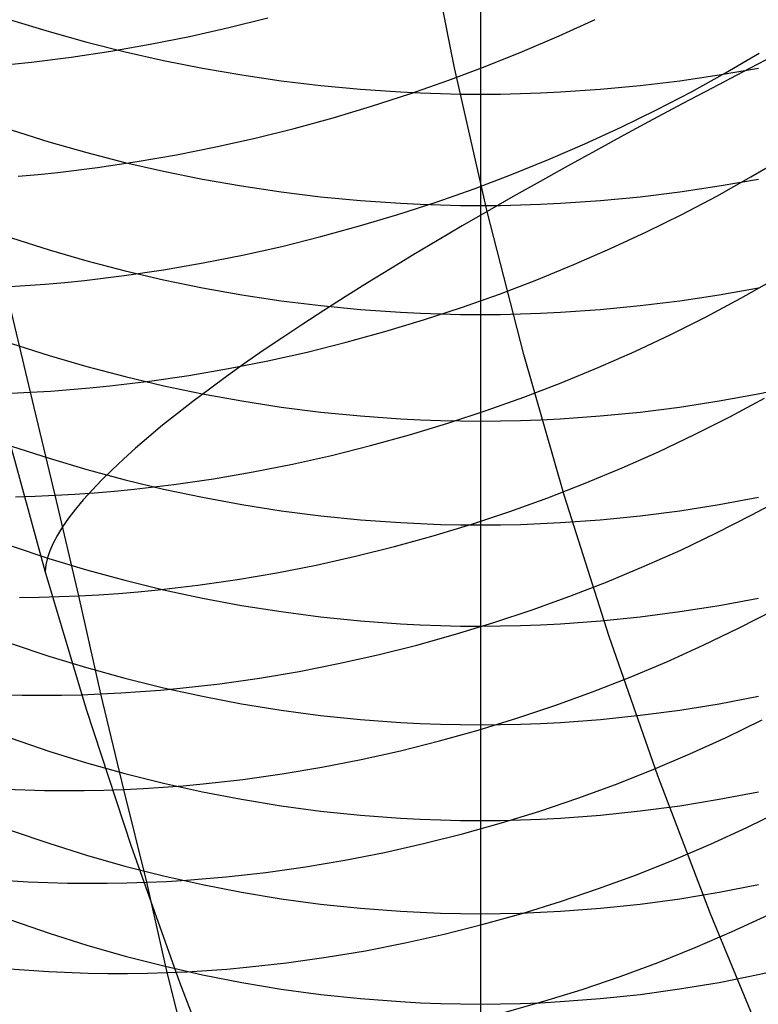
# Model space of a CAD drawing. Extents: x -383 to 1849, y -1185 to -529.
# Tile 473 of 656: x 448 to 457, y -1104 to -1092. Entities that reach past the tile are written whole.
import ezdxf

# ---------------------------------------------------------------- set-up
doc = ezdxf.new("R2010")
doc.units = 0
doc.layers.add('PREDEFINITO', color=7, linetype='CONTINUOUS')

msp = doc.modelspace()

# ---------------------------------------------------------------- linework, layer by layer
at = {"layer": 'PREDEFINITO'}
for p, q in [((453.676, -1092.918, 432.886), (453.327, -1091.157, 432.911)), ((453.993, -1091.851, 646.218), (453.993, -1093.239, 644.718)), ((450.931, -1092.429, 505.192), (451.406, -1092.311, 505.203)), ((454.95, -1092.529, 507.083), (455.39, -1092.329, 507.179)), ((448.288, -1092.336, 643.951), (448.743, -1092.476, 644.069)), ((450.454, -1092.536, 505.192), (450.931, -1092.429, 505.192)), ((448.743, -1092.476, 644.069), (449.203, -1092.605, 644.179)), ((449.974, -1092.632, 505.204), (450.454, -1092.536, 505.192)), ((454.504, -1092.72, 506.997), (454.95, -1092.529, 507.083)), ((449.203, -1092.605, 644.179), (449.669, -1092.722, 644.279)), ((449.494, -1092.716, 505.227), (449.974, -1092.632, 505.204)), ((448.531, -1092.848, 505.309), (449.013, -1092.788, 505.262)), ((449.013, -1092.788, 505.262), (449.494, -1092.716, 505.227)), ((449.669, -1092.722, 644.279), (450.138, -1092.828, 644.369)), ((454.053, -1092.902, 506.922), (454.504, -1092.72, 506.997)), ((456.978, -1092.979, 509.033), (457.386, -1092.741, 509.165)), ((457.558, -1092.776, 435.65), (457.183, -1092.971, 435.403)), ((448.291, -1092.874, 505.337), (448.531, -1092.848, 505.309)), ((450.138, -1092.828, 644.369), (450.612, -1092.923, 644.449)), ((450.612, -1092.923, 644.449), (451.089, -1093.005, 644.519)), ((453.596, -1093.073, 506.857), (454.053, -1092.902, 506.922)), ((454.074, -1094.668, 432.864), (453.676, -1092.918, 432.886)), ((456.899, -1093.005, 644.519), (457.376, -1092.923, 644.449)), ((451.089, -1093.005, 644.519), (451.568, -1093.076, 644.579)), ((456.419, -1093.076, 644.579), (456.899, -1093.005, 644.519)), ((456.561, -1093.209, 508.909), (456.978, -1092.979, 509.033)), ((457.183, -1092.971, 435.403), (456.813, -1093.165, 435.15)), ((451.568, -1093.076, 644.579), (452.05, -1093.134, 644.629)), ((452.05, -1093.134, 644.629), (452.534, -1093.179, 644.667)), ((453.135, -1093.234, 506.803), (453.596, -1093.073, 506.857)), ((455.452, -1093.179, 644.667), (455.936, -1093.134, 644.629)), ((455.936, -1093.134, 644.629), (456.419, -1093.076, 644.579)), ((456.813, -1093.165, 435.15), (456.449, -1093.358, 434.888)), ((452.534, -1093.179, 644.667), (453.02, -1093.212, 644.695)), ((452.669, -1093.385, 506.759), (453.135, -1093.234, 506.803)), ((453.02, -1093.212, 644.695), (453.263, -1093.224, 644.705)), ((453.263, -1093.224, 644.705), (453.506, -1093.232, 644.712)), ((453.506, -1093.232, 644.712), (453.75, -1093.237, 644.716)), ((453.75, -1093.237, 644.716), (453.993, -1093.239, 644.718)), ((453.993, -1093.239, 644.718), (454.237, -1093.237, 644.716)), ((453.993, -1093.239, 644.718), (453.993, -1094.595, 643.19)), ((454.237, -1093.237, 644.716), (454.48, -1093.232, 644.712)), ((454.48, -1093.232, 644.712), (454.723, -1093.224, 644.705)), ((454.723, -1093.224, 644.705), (454.967, -1093.212, 644.695)), ((454.967, -1093.212, 644.695), (455.452, -1093.179, 644.667)), ((456.136, -1093.43, 508.796), (456.561, -1093.209, 508.909)), ((452.2, -1093.526, 506.726), (452.669, -1093.385, 506.759)), ((456.449, -1093.358, 434.888), (456.091, -1093.549, 434.619)), ((451.727, -1093.655, 506.704), (452.2, -1093.526, 506.726)), ((455.705, -1093.641, 508.692), (456.136, -1093.43, 508.796)), ((455.266, -1093.843, 508.598), (455.705, -1093.641, 508.692)), ((456.091, -1093.549, 434.619), (455.739, -1093.74, 434.344)), ((448.284, -1093.675, 642.439), (448.74, -1093.818, 642.556)), ((451.252, -1093.773, 506.693), (451.727, -1093.655, 506.704)), ((455.739, -1093.74, 434.344), (455.393, -1093.929, 434.061)), ((448.74, -1093.818, 642.556), (449.201, -1093.949, 642.663)), ((450.295, -1093.976, 506.704), (450.774, -1093.88, 506.693)), ((450.774, -1093.88, 506.693), (451.252, -1093.773, 506.693)), ((454.822, -1094.035, 508.515), (455.266, -1093.843, 508.598)), ((449.201, -1093.949, 642.663), (449.666, -1094.069, 642.761)), ((449.814, -1094.06, 506.727), (450.295, -1093.976, 506.704)), ((455.393, -1093.929, 434.061), (455.053, -1094.116, 433.771)), ((457.286, -1094.247, 510.573), (457.694, -1094.006, 510.704)), ((448.85, -1094.191, 506.807), (449.332, -1094.131, 506.761)), ((449.332, -1094.131, 506.761), (449.814, -1094.06, 506.727)), ((449.666, -1094.069, 642.761), (450.136, -1094.177, 642.849)), ((454.371, -1094.218, 508.441), (454.822, -1094.035, 508.515)), ((455.053, -1094.116, 433.771), (454.72, -1094.302, 433.475)), ((448.369, -1094.238, 506.864), (448.61, -1094.216, 506.834)), ((448.61, -1094.216, 506.834), (448.85, -1094.191, 506.807)), ((450.136, -1094.177, 642.849), (450.61, -1094.273, 642.928)), ((453.916, -1094.39, 508.377), (454.371, -1094.218, 508.441)), ((456.869, -1094.479, 510.453), (457.286, -1094.247, 510.573)), ((450.61, -1094.273, 642.928), (451.087, -1094.357, 642.996)), ((451.087, -1094.357, 642.996), (451.567, -1094.429, 643.055)), ((454.72, -1094.302, 433.475), (454.394, -1094.486, 433.173)), ((456.42, -1094.429, 643.054), (456.9, -1094.357, 642.996)), ((456.9, -1094.357, 642.996), (457.377, -1094.273, 642.927)), ((451.567, -1094.429, 643.055), (452.049, -1094.488, 643.103)), ((452.049, -1094.488, 643.103), (452.533, -1094.535, 643.141)), ((453.455, -1094.552, 508.324), (453.916, -1094.39, 508.377)), ((454.394, -1094.486, 433.173), (454.074, -1094.668, 432.864)), ((455.453, -1094.534, 643.141), (455.937, -1094.488, 643.103)), ((455.937, -1094.488, 643.103), (456.42, -1094.429, 643.054)), ((456.445, -1094.703, 510.341), (456.869, -1094.479, 510.453)), ((452.533, -1094.535, 643.141), (453.019, -1094.568, 643.168)), ((452.99, -1094.703, 508.281), (453.455, -1094.552, 508.324)), ((453.019, -1094.568, 643.168), (453.262, -1094.58, 643.178)), ((453.262, -1094.58, 643.178), (453.506, -1094.588, 643.185)), ((453.506, -1094.588, 643.185), (453.749, -1094.593, 643.189)), ((453.749, -1094.593, 643.189), (453.993, -1094.595, 643.19)), ((453.993, -1094.595, 643.19), (454.237, -1094.593, 643.189)), ((453.993, -1094.595, 643.19), (453.993, -1095.922, 641.637)), ((454.237, -1094.593, 643.189), (454.48, -1094.588, 643.184)), ((454.48, -1094.588, 643.184), (454.724, -1094.58, 643.178)), ((454.724, -1094.58, 643.178), (454.967, -1094.568, 643.168)), ((454.967, -1094.568, 643.168), (455.453, -1094.534, 643.141)), ((452.522, -1094.844, 508.249), (452.99, -1094.703, 508.281)), ((454.074, -1094.668, 432.864), (453.77, -1094.844, 432.557)), ((454.521, -1096.407, 432.844), (454.074, -1094.668, 432.864)), ((456.014, -1094.916, 510.239), (456.445, -1094.703, 510.341)), ((452.05, -1094.973, 508.228), (452.522, -1094.844, 508.249)), ((453.77, -1094.844, 432.557), (453.472, -1095.019, 432.24)), ((455.576, -1095.12, 510.147), (456.014, -1094.916, 510.239)), ((448.288, -1094.99, 640.906), (448.743, -1095.135, 641.019)), ((451.575, -1095.092, 508.217), (452.05, -1094.973, 508.228)), ((453.472, -1095.019, 432.24), (453.181, -1095.192, 431.914)), ((448.743, -1095.135, 641.019), (449.203, -1095.268, 641.123)), ((450.619, -1095.294, 508.228), (451.098, -1095.199, 508.217)), ((451.098, -1095.199, 508.217), (451.575, -1095.092, 508.217)), ((453.181, -1095.192, 431.914), (452.897, -1095.365, 431.579)), ((455.131, -1095.315, 510.065), (455.576, -1095.12, 510.147)), ((449.203, -1095.268, 641.123), (449.669, -1095.389, 641.219)), ((450.138, -1095.377, 508.25), (450.619, -1095.294, 508.228)), ((454.681, -1095.499, 509.992), (455.131, -1095.315, 510.065)), ((449.175, -1095.506, 508.328), (449.657, -1095.448, 508.283)), ((449.657, -1095.448, 508.283), (450.138, -1095.377, 508.25)), ((449.669, -1095.389, 641.219), (450.138, -1095.499, 641.305)), ((452.897, -1095.365, 431.579), (452.619, -1095.536, 431.235)), ((448.212, -1095.585, 508.451), (448.453, -1095.57, 508.416)), ((448.453, -1095.57, 508.416), (448.694, -1095.552, 508.384)), ((448.694, -1095.552, 508.384), (448.934, -1095.531, 508.354)), ((448.934, -1095.531, 508.354), (449.175, -1095.506, 508.328)), ((450.138, -1095.499, 641.305), (450.612, -1095.596, 641.381)), ((452.619, -1095.536, 431.235), (452.349, -1095.705, 430.882)), ((454.225, -1095.673, 509.93), (454.681, -1095.499, 509.992)), ((457.165, -1095.724, 512.021), (457.581, -1095.489, 512.139)), ((448.518, -1096.869, 510), (448.212, -1095.585, 508.451)), ((450.612, -1095.596, 641.381), (451.089, -1095.681, 641.448)), ((451.089, -1095.681, 641.448), (451.568, -1095.754, 641.505)), ((453.765, -1095.836, 509.878), (454.225, -1095.673, 509.93)), ((456.419, -1095.754, 641.505), (456.899, -1095.681, 641.448)), ((456.899, -1095.681, 641.448), (457.376, -1095.596, 641.381)), ((451.568, -1095.754, 641.505), (452.05, -1095.814, 641.552)), ((452.349, -1095.705, 430.882), (452.087, -1095.872, 430.52)), ((455.936, -1095.814, 641.552), (456.419, -1095.754, 641.505)), ((456.741, -1095.949, 511.912), (457.165, -1095.724, 512.021)), ((452.087, -1095.872, 430.52), (451.833, -1096.038, 430.15)), ((452.05, -1095.814, 641.552), (452.534, -1095.861, 641.589)), ((452.534, -1095.861, 641.589), (453.02, -1095.895, 641.615)), ((453.02, -1095.895, 641.615), (453.263, -1095.907, 641.625)), ((453.263, -1095.907, 641.625), (453.506, -1095.915, 641.631)), ((453.3, -1095.988, 509.836), (453.765, -1095.836, 509.878)), ((453.506, -1095.915, 641.631), (453.75, -1095.921, 641.635)), ((453.75, -1095.921, 641.635), (453.993, -1095.922, 641.637)), ((453.993, -1095.922, 641.637), (454.237, -1095.921, 641.635)), ((453.993, -1095.922, 641.637), (453.993, -1097.219, 640.056)), ((454.237, -1095.921, 641.635), (454.48, -1095.915, 641.631)), ((454.48, -1095.915, 641.631), (454.723, -1095.907, 641.625)), ((454.723, -1095.907, 641.625), (454.967, -1095.895, 641.615)), ((454.967, -1095.895, 641.615), (455.452, -1095.861, 641.589)), ((455.452, -1095.861, 641.589), (455.936, -1095.814, 641.552)), ((451.833, -1096.038, 430.15), (451.588, -1096.201, 429.772)), ((452.831, -1096.13, 509.804), (453.3, -1095.988, 509.836)), ((456.31, -1096.165, 511.812), (456.741, -1095.949, 511.912)), ((452.359, -1096.26, 509.782), (452.831, -1096.13, 509.804)), ((455.872, -1096.371, 511.722), (456.31, -1096.165, 511.812)), ((448.288, -1096.273, 639.344), (448.743, -1096.42, 639.454)), ((451.588, -1096.201, 429.772), (451.351, -1096.362, 429.386)), ((451.884, -1096.379, 509.771), (452.359, -1096.26, 509.782)), ((451.351, -1096.362, 429.386), (451.123, -1096.52, 428.993)), ((451.407, -1096.486, 509.771), (451.884, -1096.379, 509.771)), ((455.017, -1098.133, 432.825), (454.521, -1096.407, 432.844)), ((455.428, -1096.567, 511.641), (455.872, -1096.371, 511.722)), ((448.743, -1096.42, 639.454), (449.204, -1096.555, 639.556)), ((451.123, -1096.52, 428.993), (450.904, -1096.676, 428.593)), ((450.927, -1096.581, 509.782), (451.407, -1096.486, 509.771)), ((449.204, -1096.555, 639.556), (449.669, -1096.678, 639.649)), ((450.446, -1096.664, 509.803), (450.927, -1096.581, 509.782)), ((454.978, -1096.752, 511.57), (455.428, -1096.567, 511.641)), ((449.482, -1096.792, 509.879), (449.965, -1096.734, 509.836)), ((449.669, -1096.678, 639.649), (450.139, -1096.789, 639.732)), ((449.965, -1096.734, 509.836), (450.446, -1096.664, 509.803)), ((450.904, -1096.676, 428.593), (450.694, -1096.829, 428.186)), ((454.523, -1096.928, 511.509), (454.978, -1096.752, 511.57)), ((448.278, -1096.879, 510.037), (448.518, -1096.869, 510)), ((448.518, -1096.869, 510), (448.759, -1096.854, 509.965)), ((448.816, -1098.123, 511.574), (448.518, -1096.869, 510)), ((448.759, -1096.854, 509.965), (449, -1096.837, 509.934)), ((449, -1096.837, 509.934), (449.241, -1096.816, 509.905)), ((449.241, -1096.816, 509.905), (449.482, -1096.792, 509.879)), ((450.139, -1096.789, 639.732), (450.612, -1096.888, 639.807)), ((450.694, -1096.829, 428.186), (450.495, -1096.98, 427.772)), ((450.612, -1096.888, 639.807), (451.089, -1096.975, 639.872)), ((456.898, -1096.975, 639.872), (457.375, -1096.888, 639.807)), ((457.375, -1096.888, 639.807), (457.849, -1096.789, 639.732)), ((450.495, -1096.98, 427.772), (450.305, -1097.127, 427.353)), ((451.089, -1096.975, 639.872), (451.569, -1097.049, 639.927)), ((454.063, -1097.092, 511.457), (454.523, -1096.928, 511.509)), ((456.418, -1097.049, 639.927), (456.898, -1096.975, 639.872)), ((457.029, -1097.167, 513.505), (457.452, -1096.94, 513.611)), ((450.305, -1097.127, 427.353), (450.125, -1097.271, 426.927)), ((451.569, -1097.049, 639.927), (452.051, -1097.11, 639.973)), ((452.051, -1097.11, 639.973), (452.534, -1097.157, 640.009)), ((453.598, -1097.245, 511.416), (454.063, -1097.092, 511.457)), ((455.452, -1097.157, 640.009), (455.936, -1097.11, 639.973)), ((455.936, -1097.11, 639.973), (456.418, -1097.049, 639.927)), ((452.534, -1097.157, 640.009), (453.02, -1097.192, 640.035)), ((453.02, -1097.192, 640.035), (453.263, -1097.204, 640.044)), ((453.129, -1097.387, 511.385), (453.598, -1097.245, 511.416)), ((453.263, -1097.204, 640.044), (453.506, -1097.212, 640.05)), ((453.506, -1097.212, 640.05), (453.75, -1097.218, 640.054)), ((453.75, -1097.218, 640.054), (453.993, -1097.219, 640.056)), ((453.993, -1097.219, 640.056), (454.237, -1097.218, 640.054)), ((453.993, -1097.219, 640.056), (453.993, -1098.484, 638.45)), ((454.237, -1097.218, 640.054), (454.48, -1097.212, 640.05)), ((454.48, -1097.212, 640.05), (454.723, -1097.204, 640.044)), ((454.723, -1097.204, 640.044), (454.966, -1097.192, 640.035)), ((454.966, -1097.192, 640.035), (455.452, -1097.157, 640.009)), ((456.599, -1097.385, 513.407), (457.029, -1097.167, 513.505)), ((448.696, -1099.049, 419.688), (448.235, -1097.355, 419.688)), ((450.125, -1097.271, 426.927), (449.956, -1097.411, 426.497)), ((449.956, -1097.411, 426.497), (449.796, -1097.548, 426.061)), ((452.657, -1097.518, 511.363), (453.129, -1097.387, 511.385)), ((456.161, -1097.593, 513.319), (456.599, -1097.385, 513.407)), ((448.288, -1097.524, 637.756), (448.743, -1097.673, 637.864)), ((449.796, -1097.548, 426.061), (449.648, -1097.682, 425.622)), ((452.182, -1097.637, 511.353), (452.657, -1097.518, 511.363)), ((455.718, -1097.79, 513.24), (456.161, -1097.593, 513.319)), ((448.743, -1097.673, 637.864), (449.204, -1097.81, 637.963)), ((449.648, -1097.682, 425.622), (449.51, -1097.812, 425.178)), ((451.705, -1097.744, 511.352), (452.182, -1097.637, 511.353)), ((449.204, -1097.81, 637.963), (449.669, -1097.935, 638.053)), ((449.51, -1097.812, 425.178), (449.382, -1097.938, 424.73)), ((450.745, -1097.922, 511.383), (451.226, -1097.839, 511.362)), ((451.226, -1097.839, 511.362), (451.705, -1097.744, 511.352)), ((455.268, -1097.977, 513.171), (455.718, -1097.79, 513.24)), ((449.382, -1097.938, 424.73), (449.266, -1098.06, 424.279)), ((449.669, -1097.935, 638.053), (450.138, -1098.048, 638.135)), ((450.263, -1097.992, 511.415), (450.745, -1097.922, 511.383)), ((449.266, -1098.06, 424.279), (449.16, -1098.178, 423.825)), ((449.298, -1098.093, 511.51), (449.539, -1098.072, 511.482)), ((449.539, -1098.072, 511.482), (449.78, -1098.049, 511.457)), ((449.78, -1098.049, 511.457), (450.263, -1097.992, 511.415)), ((450.138, -1098.048, 638.135), (450.612, -1098.148, 638.207)), ((454.813, -1098.153, 513.111), (455.268, -1097.977, 513.171)), ((448.335, -1098.14, 511.65), (448.575, -1098.133, 511.611)), ((448.575, -1098.133, 511.611), (448.816, -1098.123, 511.574)), ((448.816, -1098.123, 511.574), (449.057, -1098.11, 511.541)), ((449.106, -1099.347, 513.174), (448.816, -1098.123, 511.574)), ((449.057, -1098.11, 511.541), (449.298, -1098.093, 511.51)), ((449.16, -1098.178, 423.825), (449.065, -1098.292, 423.369)), ((450.612, -1098.148, 638.207), (451.089, -1098.236, 638.271)), ((454.353, -1098.319, 513.06), (454.813, -1098.153, 513.111)), ((455.561, -1099.844, 432.808), (455.017, -1098.133, 432.825)), ((456.898, -1098.236, 638.271), (457.376, -1098.148, 638.207)), ((457.298, -1098.362, 515.12), (457.721, -1098.133, 515.224)), ((449.065, -1098.292, 423.369), (448.981, -1098.402, 422.912)), ((451.089, -1098.236, 638.271), (451.568, -1098.311, 638.325)), ((451.568, -1098.311, 638.325), (452.05, -1098.373, 638.369)), ((453.888, -1098.473, 513.02), (454.353, -1098.319, 513.06)), ((455.936, -1098.373, 638.369), (456.419, -1098.311, 638.325)), ((456.419, -1098.311, 638.325), (456.898, -1098.236, 638.271)), ((448.981, -1098.402, 422.912), (448.908, -1098.507, 422.452)), ((452.05, -1098.373, 638.369), (452.534, -1098.421, 638.404)), ((452.534, -1098.421, 638.404), (453.02, -1098.456, 638.429)), ((454.967, -1098.456, 638.429), (455.452, -1098.421, 638.404)), ((455.452, -1098.421, 638.404), (455.936, -1098.373, 638.369)), ((456.868, -1098.581, 515.025), (457.298, -1098.362, 515.12)), ((448.908, -1098.507, 422.452), (448.846, -1098.608, 421.992)), ((453.02, -1098.456, 638.429), (453.263, -1098.468, 638.438)), ((453.263, -1098.468, 638.438), (453.506, -1098.477, 638.445)), ((453.42, -1098.615, 512.989), (453.888, -1098.473, 513.02)), ((453.506, -1098.477, 638.445), (453.75, -1098.483, 638.448)), ((453.75, -1098.483, 638.448), (453.993, -1098.484, 638.45)), ((453.993, -1098.484, 638.45), (454.237, -1098.483, 638.448)), ((453.993, -1098.484, 638.45), (453.993, -1099.716, 636.819)), ((454.237, -1098.483, 638.448), (454.48, -1098.477, 638.445)), ((454.48, -1098.477, 638.445), (454.723, -1098.468, 638.438)), ((454.723, -1098.468, 638.438), (454.967, -1098.456, 638.429)), ((448.846, -1098.608, 421.992), (448.795, -1098.705, 421.531)), ((452.948, -1098.747, 512.968), (453.42, -1098.615, 512.989)), ((456.431, -1098.79, 514.939), (456.868, -1098.581, 515.025)), ((448.284, -1098.74, 636.143), (448.74, -1098.892, 636.248)), ((448.754, -1098.798, 421.069), (448.724, -1098.886, 420.608)), ((448.795, -1098.705, 421.531), (448.754, -1098.798, 421.069)), ((452.473, -1098.866, 512.958), (452.948, -1098.747, 512.968)), ((455.987, -1098.988, 514.862), (456.431, -1098.79, 514.939)), ((448.724, -1098.886, 420.608), (448.705, -1098.97, 420.148)), ((448.74, -1098.892, 636.248), (449.2, -1099.031, 636.344)), ((451.996, -1098.973, 512.957), (452.473, -1098.866, 512.958)), ((448.705, -1098.97, 420.148), (448.696, -1099.049, 419.688)), ((449.2, -1099.031, 636.344), (449.666, -1099.158, 636.432)), ((451.516, -1099.068, 512.967), (451.996, -1098.973, 512.957)), ((455.538, -1099.176, 514.795), (455.987, -1098.988, 514.862)), ((449.2, -1100.73, 419.688), (448.696, -1099.049, 419.688)), ((449.666, -1099.158, 636.432), (450.136, -1099.273, 636.512)), ((450.553, -1099.219, 513.018), (451.035, -1099.15, 512.987)), ((451.035, -1099.15, 512.987), (451.516, -1099.068, 512.967)), ((449.829, -1099.298, 513.084), (450.071, -1099.275, 513.059)), ((450.071, -1099.275, 513.059), (450.553, -1099.219, 513.018)), ((450.136, -1099.273, 636.512), (450.61, -1099.375, 636.582)), ((455.083, -1099.353, 514.736), (455.538, -1099.176, 514.795)), ((448.384, -1099.366, 513.288), (448.624, -1099.363, 513.247)), ((448.624, -1099.363, 513.247), (448.865, -1099.357, 513.209)), ((448.865, -1099.357, 513.209), (449.106, -1099.347, 513.174)), ((449.106, -1099.347, 513.174), (449.347, -1099.335, 513.141)), ((449.375, -1100.542, 514.799), (449.106, -1099.347, 513.174)), ((449.347, -1099.335, 513.141), (449.588, -1099.318, 513.111)), ((449.588, -1099.318, 513.111), (449.829, -1099.298, 513.084)), ((450.61, -1099.375, 636.582), (451.087, -1099.464, 636.644)), ((454.623, -1099.519, 514.687), (455.083, -1099.353, 514.736)), ((456.9, -1099.464, 636.644), (457.377, -1099.374, 636.582)), ((451.087, -1099.464, 636.644), (451.567, -1099.54, 636.697)), ((454.158, -1099.673, 514.648), (454.623, -1099.519, 514.687)), ((456.42, -1099.54, 636.697), (456.9, -1099.464, 636.644)), ((457.143, -1099.739, 516.67), (457.573, -1099.518, 516.763)), ((451.567, -1099.54, 636.697), (452.049, -1099.603, 636.74)), ((452.049, -1099.603, 636.74), (452.533, -1099.652, 636.774)), ((455.453, -1099.652, 636.774), (455.937, -1099.603, 636.74)), ((455.937, -1099.603, 636.74), (456.42, -1099.54, 636.697)), ((452.533, -1099.652, 636.774), (453.019, -1099.688, 636.799)), ((453.019, -1099.688, 636.799), (453.262, -1099.7, 636.808)), ((453.262, -1099.7, 636.808), (453.506, -1099.709, 636.814)), ((453.506, -1099.709, 636.814), (453.749, -1099.715, 636.818)), ((453.69, -1099.816, 514.618), (454.158, -1099.673, 514.648)), ((453.749, -1099.715, 636.818), (453.993, -1099.716, 636.819)), ((453.993, -1099.716, 636.819), (454.237, -1099.714, 636.818)), ((453.993, -1099.716, 636.819), (453.993, -1100.917, 635.163)), ((454.237, -1099.714, 636.818), (454.48, -1099.709, 636.814)), ((454.48, -1099.709, 636.814), (454.724, -1099.7, 636.808)), ((454.724, -1099.7, 636.808), (454.967, -1099.688, 636.799)), ((454.967, -1099.688, 636.799), (455.453, -1099.652, 636.774)), ((456.706, -1099.95, 516.586), (457.143, -1099.739, 516.67)), ((453.218, -1099.947, 514.598), (453.69, -1099.816, 514.618)), ((456.153, -1101.54, 432.792), (455.561, -1099.844, 432.808)), ((448.284, -1099.928, 634.507), (448.739, -1100.081, 634.609)), ((452.743, -1100.066, 514.588), (453.218, -1099.947, 514.598)), ((456.263, -1100.15, 516.511), (456.706, -1099.95, 516.586)), ((448.739, -1100.081, 634.609), (449.2, -1100.222, 634.702)), ((452.265, -1100.173, 514.587), (452.743, -1100.066, 514.588)), ((449.2, -1100.222, 634.702), (449.666, -1100.351, 634.788)), ((451.786, -1100.267, 514.597), (452.265, -1100.173, 514.587)), ((455.814, -1100.339, 516.445), (456.263, -1100.15, 516.511)), ((449.666, -1100.351, 634.788), (450.136, -1100.468, 634.865)), ((450.823, -1100.417, 514.647), (451.305, -1100.349, 514.617)), ((451.305, -1100.349, 514.617), (451.786, -1100.267, 514.597)), ((455.359, -1100.517, 516.388), (455.814, -1100.339, 516.445)), ((450.099, -1100.495, 514.711), (450.34, -1100.472, 514.687)), ((450.136, -1100.468, 634.865), (450.61, -1100.571, 634.934)), ((450.34, -1100.472, 514.687), (450.823, -1100.417, 514.647)), ((447.935, -1100.544, 515.044), (448.414, -1100.557, 514.952)), ((448.414, -1100.557, 514.952), (448.653, -1100.558, 514.91)), ((448.653, -1100.558, 514.91), (448.894, -1100.556, 514.87)), ((448.894, -1100.556, 514.87), (449.134, -1100.551, 514.833)), ((449.134, -1100.551, 514.833), (449.375, -1100.542, 514.799)), ((449.375, -1100.542, 514.799), (449.616, -1100.53, 514.767)), ((449.652, -1101.705, 516.448), (449.375, -1100.542, 514.799)), ((449.616, -1100.53, 514.767), (449.858, -1100.514, 514.737)), ((449.858, -1100.514, 514.737), (450.099, -1100.495, 514.711)), ((450.61, -1100.571, 634.934), (451.087, -1100.662, 634.994)), ((454.899, -1100.684, 516.341), (455.359, -1100.517, 516.388)), ((456.9, -1100.661, 634.993), (457.378, -1100.57, 634.933)), ((451.087, -1100.662, 634.994), (451.567, -1100.739, 635.045)), ((454.435, -1100.839, 516.302), (454.899, -1100.684, 516.341)), ((456.42, -1100.738, 635.045), (456.9, -1100.661, 634.993)), ((449.745, -1102.399, 419.688), (449.2, -1100.73, 419.688)), ((451.567, -1100.739, 635.045), (452.049, -1100.803, 635.087)), ((452.049, -1100.803, 635.087), (452.533, -1100.852, 635.12)), ((453.967, -1100.982, 516.273), (454.435, -1100.839, 516.302)), ((455.453, -1100.852, 635.12), (455.937, -1100.802, 635.087)), ((455.937, -1100.802, 635.087), (456.42, -1100.738, 635.045)), ((452.533, -1100.852, 635.12), (453.019, -1100.888, 635.144)), ((453.019, -1100.888, 635.144), (453.262, -1100.901, 635.153)), ((453.262, -1100.901, 635.153), (453.506, -1100.91, 635.159)), ((453.506, -1100.91, 635.159), (453.749, -1100.915, 635.162)), ((453.749, -1100.915, 635.162), (453.993, -1100.917, 635.163)), ((453.993, -1100.917, 635.163), (454.237, -1100.915, 635.162)), ((453.993, -1100.917, 635.163), (453.993, -1102.084, 633.486)), ((454.237, -1100.915, 635.162), (454.48, -1100.91, 635.159)), ((454.48, -1100.91, 635.159), (454.724, -1100.901, 635.152)), ((454.724, -1100.901, 635.152), (454.967, -1100.888, 635.144)), ((454.967, -1100.888, 635.144), (455.453, -1100.852, 635.12)), ((456.985, -1101.071, 518.26), (457.421, -1100.858, 518.342)), ((448.284, -1101.082, 632.849), (448.739, -1101.237, 632.948)), ((453.495, -1101.114, 516.253), (453.967, -1100.982, 516.273)), ((456.542, -1101.272, 518.186), (456.985, -1101.071, 518.26)), ((453.02, -1101.233, 516.243), (453.495, -1101.114, 516.253)), ((448.739, -1101.237, 632.948), (449.2, -1101.38, 633.039)), ((452.543, -1101.34, 516.243), (453.02, -1101.233, 516.243)), ((456.094, -1101.463, 518.122), (456.542, -1101.272, 518.186)), ((449.2, -1101.38, 633.039), (449.666, -1101.511, 633.122)), ((451.582, -1101.515, 516.271), (452.063, -1101.434, 516.252)), ((452.063, -1101.434, 516.252), (452.543, -1101.34, 516.243)), ((449.666, -1101.511, 633.122), (450.136, -1101.629, 633.197)), ((451.1, -1101.583, 516.3), (451.582, -1101.515, 516.271)), ((455.639, -1101.643, 518.066), (456.094, -1101.463, 518.122)), ((456.792, -1103.218, 432.779), (456.153, -1101.54, 432.792)), ((449.893, -1101.694, 516.417), (450.134, -1101.678, 516.388)), ((450.134, -1101.678, 516.388), (450.376, -1101.66, 516.362)), ((450.136, -1101.629, 633.197), (450.61, -1101.734, 633.264)), ((450.376, -1101.66, 516.362), (450.617, -1101.638, 516.339)), ((450.617, -1101.638, 516.339), (451.1, -1101.583, 516.3)), ((455.18, -1101.811, 518.019), (455.639, -1101.643, 518.066)), ((448.211, -1101.702, 516.687), (448.689, -1101.717, 516.597)), ((448.689, -1101.717, 516.597), (448.929, -1101.719, 516.556)), ((448.929, -1101.719, 516.556), (449.17, -1101.718, 516.517)), ((449.17, -1101.718, 516.517), (449.411, -1101.713, 516.481)), ((449.411, -1101.713, 516.481), (449.652, -1101.705, 516.448)), ((449.652, -1101.705, 516.448), (449.893, -1101.694, 516.417)), ((449.932, -1102.835, 518.118), (449.652, -1101.705, 516.448)), ((450.61, -1101.734, 633.264), (451.087, -1101.825, 633.322)), ((456.9, -1101.825, 633.321), (457.378, -1101.733, 633.263)), ((451.087, -1101.825, 633.322), (451.567, -1101.903, 633.371)), ((451.567, -1101.903, 633.371), (452.049, -1101.968, 633.412)), ((454.716, -1101.968, 517.981), (455.18, -1101.811, 518.019)), ((455.937, -1101.967, 633.412), (456.42, -1101.903, 633.371)), ((456.42, -1101.903, 633.371), (456.9, -1101.825, 633.321)), ((452.049, -1101.968, 633.412), (452.533, -1102.018, 633.444)), ((452.533, -1102.018, 633.444), (453.019, -1102.055, 633.468)), ((454.248, -1102.112, 517.952), (454.716, -1101.968, 517.981)), ((454.967, -1102.055, 633.467), (455.453, -1102.018, 633.444)), ((455.453, -1102.018, 633.444), (455.937, -1101.967, 633.412)), ((457.238, -1102.167, 519.955), (457.675, -1101.952, 520.035)), ((453.019, -1102.055, 633.468), (453.262, -1102.068, 633.476)), ((453.262, -1102.068, 633.476), (453.506, -1102.077, 633.482)), ((453.506, -1102.077, 633.482), (453.749, -1102.082, 633.485)), ((453.749, -1102.082, 633.485), (453.993, -1102.084, 633.486)), ((453.776, -1102.244, 517.932), (454.248, -1102.112, 517.952)), ((453.993, -1102.084, 633.486), (454.237, -1102.082, 633.485)), ((453.993, -1102.084, 633.486), (453.993, -1103.218, 631.785)), ((454.237, -1102.082, 633.485), (454.48, -1102.077, 633.481)), ((454.48, -1102.077, 633.481), (454.724, -1102.067, 633.476)), ((454.724, -1102.067, 633.476), (454.967, -1102.055, 633.467)), ((448.284, -1102.204, 631.169), (448.74, -1102.361, 631.264)), ((453.302, -1102.364, 517.922), (453.776, -1102.244, 517.932)), ((456.795, -1102.37, 519.883), (457.238, -1102.167, 519.955)), ((448.74, -1102.361, 631.264), (449.2, -1102.506, 631.352)), ((450.333, -1104.054, 419.688), (449.745, -1102.399, 419.688)), ((452.824, -1102.472, 517.921), (453.302, -1102.364, 517.922)), ((456.346, -1102.562, 519.82), (456.795, -1102.37, 519.883)), ((449.2, -1102.506, 631.352), (449.666, -1102.638, 631.433)), ((452.345, -1102.566, 517.93), (452.824, -1102.472, 517.921)), ((449.666, -1102.638, 631.433), (450.136, -1102.757, 631.505)), ((451.864, -1102.647, 517.948), (452.345, -1102.566, 517.93)), ((455.892, -1102.743, 519.766), (456.346, -1102.562, 519.82)), ((450.136, -1102.757, 631.505), (450.61, -1102.864, 631.57)), ((450.898, -1102.769, 518.013), (451.381, -1102.715, 517.976)), ((451.381, -1102.715, 517.976), (451.864, -1102.647, 517.948)), ((455.432, -1102.912, 519.72), (455.892, -1102.743, 519.766)), ((448.012, -1102.798, 518.447), (448.489, -1102.828, 518.35)), ((448.489, -1102.828, 518.35), (448.969, -1102.845, 518.263)), ((448.969, -1102.845, 518.263), (449.209, -1102.848, 518.223)), ((449.209, -1102.848, 518.223), (449.45, -1102.847, 518.186)), ((449.45, -1102.847, 518.186), (449.691, -1102.843, 518.151)), ((449.691, -1102.843, 518.151), (449.932, -1102.835, 518.118)), ((449.932, -1102.835, 518.118), (450.174, -1102.824, 518.088)), ((450.182, -1103.934, 519.815), (449.932, -1102.835, 518.118)), ((450.174, -1102.824, 518.088), (450.415, -1102.809, 518.061)), ((450.415, -1102.809, 518.061), (450.657, -1102.791, 518.036)), ((450.61, -1102.864, 631.57), (451.087, -1102.956, 631.626)), ((450.657, -1102.791, 518.036), (450.898, -1102.769, 518.013)), ((456.9, -1102.956, 631.626), (457.377, -1102.863, 631.569)), ((451.087, -1102.956, 631.626), (451.567, -1103.035, 631.674)), ((454.968, -1103.069, 519.683), (455.432, -1102.912, 519.72)), ((456.42, -1103.035, 631.674), (456.9, -1102.956, 631.626)), ((451.567, -1103.035, 631.674), (452.049, -1103.101, 631.714)), ((452.049, -1103.101, 631.714), (452.533, -1103.152, 631.745)), ((454.5, -1103.214, 519.655), (454.968, -1103.069, 519.683)), ((455.453, -1103.151, 631.745), (455.937, -1103.1, 631.714)), ((455.937, -1103.1, 631.714), (456.42, -1103.035, 631.674)), ((452.533, -1103.152, 631.745), (453.019, -1103.189, 631.767)), ((453.019, -1103.189, 631.767), (453.262, -1103.201, 631.775)), ((453.262, -1103.201, 631.775), (453.506, -1103.211, 631.781)), ((453.506, -1103.211, 631.781), (453.749, -1103.216, 631.784)), ((453.749, -1103.216, 631.784), (453.993, -1103.218, 631.785)), ((453.993, -1103.218, 631.785), (454.237, -1103.216, 631.784)), ((453.993, -1103.218, 631.785), (453.993, -1104.319, 630.063)), ((454.028, -1103.347, 519.635), (454.5, -1103.214, 519.655)), ((454.237, -1103.216, 631.784), (454.48, -1103.211, 631.781)), ((454.48, -1103.211, 631.781), (454.724, -1103.201, 631.775)), ((454.724, -1103.201, 631.775), (454.967, -1103.188, 631.767)), ((454.967, -1103.188, 631.767), (455.453, -1103.151, 631.745)), ((457.478, -1104.878, 432.766), (456.792, -1103.218, 432.779)), ((457.057, -1103.436, 521.598), (457.499, -1103.232, 521.668)), ((448.288, -1103.295, 629.468), (448.743, -1103.454, 629.561)), ((453.553, -1103.467, 519.625), (454.028, -1103.347, 519.635)), ((448.743, -1103.454, 629.561), (449.204, -1103.6, 629.646)), ((453.076, -1103.574, 519.624), (453.553, -1103.467, 519.625)), ((456.609, -1103.629, 521.537), (457.057, -1103.436, 521.598)), ((449.204, -1103.6, 629.646), (449.669, -1103.734, 629.723)), ((452.596, -1103.669, 519.632), (453.076, -1103.574, 519.624)), ((452.114, -1103.749, 519.65), (452.596, -1103.669, 519.632)), ((456.155, -1103.811, 521.483), (456.609, -1103.629, 521.537)), ((449.669, -1103.734, 629.723), (450.139, -1103.854, 629.793)), ((451.148, -1103.87, 519.713), (451.632, -1103.817, 519.677)), ((451.632, -1103.817, 519.677), (452.114, -1103.749, 519.65)), ((455.696, -1103.981, 521.439), (456.155, -1103.811, 521.483)), ((448.26, -1103.891, 520.134), (448.738, -1103.923, 520.04)), ((448.738, -1103.923, 520.04), (449.218, -1103.941, 519.956)), ((449.218, -1103.941, 519.956), (449.458, -1103.945, 519.917)), ((449.458, -1103.945, 519.917), (449.699, -1103.945, 519.881)), ((449.699, -1103.945, 519.881), (449.94, -1103.942, 519.847)), ((449.94, -1103.942, 519.847), (450.182, -1103.934, 519.815)), ((450.139, -1103.854, 629.793), (450.612, -1103.961, 629.855)), ((450.182, -1103.934, 519.815), (450.423, -1103.924, 519.786)), ((450.446, -1105, 521.531), (450.182, -1103.934, 519.815)), ((450.423, -1103.924, 519.786), (450.665, -1103.909, 519.759)), ((450.612, -1103.961, 629.855), (451.089, -1104.055, 629.91)), ((450.665, -1103.909, 519.759), (450.907, -1103.892, 519.735)), ((450.907, -1103.892, 519.735), (451.148, -1103.87, 519.713)), ((456.898, -1104.054, 629.909), (457.375, -1103.96, 629.855)), ((457.375, -1103.96, 629.855), (457.849, -1103.853, 629.793)), ((450.962, -1105.694, 419.688), (450.333, -1104.054, 419.688)), ((451.089, -1104.055, 629.91), (451.568, -1104.135, 629.956)), ((455.232, -1104.139, 521.403), (455.696, -1103.981, 521.439)), ((456.418, -1104.134, 629.956), (456.898, -1104.054, 629.909)), ((451.568, -1104.135, 629.956), (452.05, -1104.2, 629.994)), ((452.05, -1104.2, 629.994), (452.534, -1104.252, 630.024)), ((454.765, -1104.284, 521.375), (455.232, -1104.139, 521.403)), ((455.452, -1104.252, 630.024), (455.936, -1104.2, 629.994)), ((455.936, -1104.2, 629.994), (456.418, -1104.134, 629.956)), ((452.534, -1104.252, 630.024), (453.02, -1104.289, 630.046)), ((453.02, -1104.289, 630.046), (453.263, -1104.302, 630.054)), ((453.263, -1104.302, 630.054), (453.506, -1104.312, 630.059)), ((453.506, -1104.312, 630.059), (453.749, -1104.317, 630.062)), ((453.749, -1104.317, 630.062), (453.993, -1104.319, 630.063)), ((453.993, -1104.319, 630.063), (454.236, -1104.317, 630.062)), ((453.993, -1104.319, 630.063), (453.993, -1105.385, 628.32)), ((454.236, -1104.317, 630.062), (454.48, -1104.311, 630.059)), ((454.293, -1104.417, 521.356), (454.765, -1104.284, 521.375)), ((454.48, -1104.311, 630.059), (454.723, -1104.302, 630.053)), ((454.723, -1104.302, 630.053), (454.966, -1104.289, 630.046)), ((454.966, -1104.289, 630.046), (455.452, -1104.252, 630.024))]:
    msp.add_line(p, q, dxfattribs=at)

doc.saveas('drawing.dxf')
